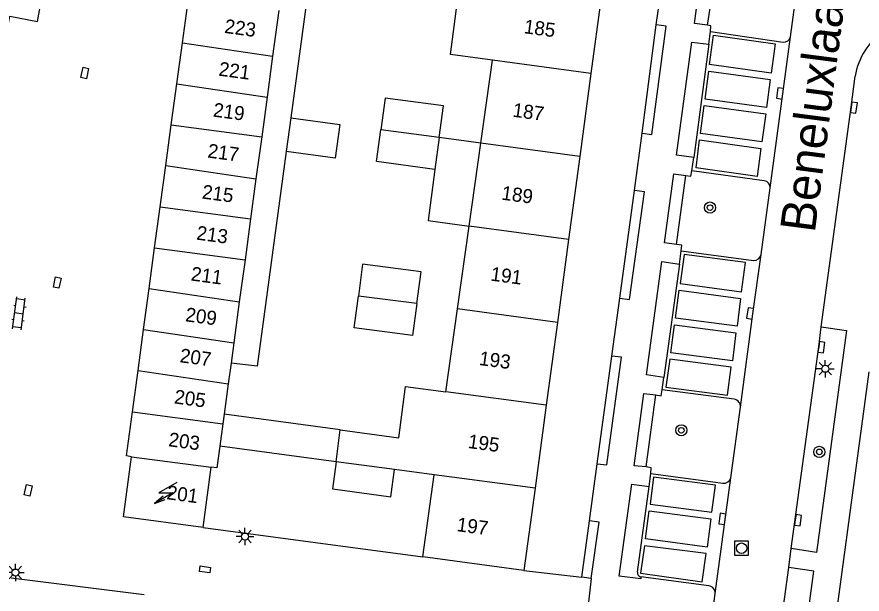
# Model space of a CAD drawing. Extents: x 131000 to 133014, y 396499 to 399001.
# Drawn here: x 131414.7 to 131475, y 397817.8 to 397858.9 of the extents above; entities that cross this region are included whole.
import ezdxf

# ---------------------------------------------------------------- set-up
doc = ezdxf.new("R2010")
doc.units = 0
for name, color, linetype in [('gg-afsc-erfafscheiding', 7, 'Continuous'), ('gg-afsc-muur', 7, 'Continuous'), ('gg-anno-huisnummerreeks BGT', 7, 'Continuous'), ('gg-anno-openbare ruimte label', 7, 'Continuous'), ('gg-bbg-bijgebouw', 7, 'Continuous'), ('gg-bbg-gedigitaliseerde bebouwing', 7, 'Continuous'), ('gg-bbg-gedigitaliseerde bijgebouw', 7, 'Continuous'), ('gg-bbg-hoofdgebouw', 7, 'Continuous'), ('gg-bbg-luifel en loopbrug', 7, 'Continuous'), ('gg-bbg-tussenscheiding', 7, 'Continuous'), ('gg-knt-verharding', 7, 'Continuous'), ('gg-knt-verharding nz', 7, 'Continuous'), ('gt-grn-groengrens', 7, 'Continuous'), ('gt-symb-boom', 7, 'Continuous'), ('gt-symb-klinker verharding', 7, 'Continuous'), ('gt-symb-kolk', 7, 'Continuous'), ('gt-symb-kolk center center', 7, 'Continuous'), ('gt-symb-lichtmast', 7, 'Continuous'), ('gt-symb-rioolschacht', 7, 'Continuous'), ('gt-symb-trafo symbool', 7, 'Continuous')]:
    doc.layers.add(name, color=color, linetype=linetype)

# ---------------------------------------------------------------- blocks, each defined once
blk = doc.blocks.new('gt0-KOLK')
at = {"layer": 'gt-symb-kolk'}
blk.add_lwpolyline([(0, 0), (0.375, 0), (0.375, 0.4), (-0.375, 0.4), (-0.375, 0), (0, 0)], dxfattribs=at)
blk = doc.blocks.new('gt0-BOOM')
at = {"layer": 'gt-symb-boom'}
for radius in [0.4, 0.2]:
    blk.add_circle((0, 0), radius, dxfattribs=at)
blk = doc.blocks.new('gt0-KOLKCC')
at = {"layer": 'gt-symb-kolk center center'}
blk.add_lwpolyline([(-0.375, 0.2), (0.375, 0.2), (0.375, -0.2), (-0.375, -0.2)], close=True, dxfattribs=at)
blk = doc.blocks.new('gt0-KL1')
at = {"layer": 'gt-symb-klinker verharding'}
for p, q in [((-1.15, 0.3), (1.15, 0.3)), ((-1, -0.3), (-1, 0.3)), ((-0.5, 0.3), (-0.5, 0.45)), ((0, -0.3), (0, 0.3)), ((0.5, 0.3), (0.5, 0.45)), ((1, -0.3), (1, 0.3)), ((-1.15, -0.3), (1.15, -0.3)), ((-0.5, -0.45), (-0.5, -0.3)), ((0.5, -0.45), (0.5, -0.3))]:
    blk.add_line(p, q, dxfattribs=at)
blk = doc.blocks.new('gt0-LMAST')
at = {"layer": 'gt-symb-lichtmast'}
for p, q in [((-0.005, 0.246), (-0.005, 0.621)), ((-0.182, 0.173), (-0.447, 0.438)), ((0.172, 0.173), (0.437, 0.438)), ((-0.255, -0.004), (-0.63, -0.004)), ((-0.182, -0.181), (-0.447, -0.446)), ((-0.005, -0.254), (-0.005, -0.629)), ((0.437, -0.446), (0.172, -0.181)), ((0.245, -0.004), (0.62, -0.004))]:
    blk.add_line(p, q, dxfattribs=at)
blk.add_circle((-0.005, -0.004), 0.25, dxfattribs=at)
blk = doc.blocks.new('gt0-HSP')
at = {"layer": 'gt-symb-trafo symbool'}
for points in [[(0.771, 0.746), (-0.529, -0.004), (0.471, -0.004), (-0.829, -0.754)], [(-0.217, -0.24), (-0.829, -0.754), (-0.077, -0.48)]]:
    blk.add_lwpolyline(points, dxfattribs=at)
blk = doc.blocks.new('gt0-RS')
at = {"layer": 'gt-symb-rioolschacht'}
blk.add_lwpolyline([(-0.5, -0.5), (0.5, -0.5), (0.5, 0.5), (-0.5, 0.5)], close=True, dxfattribs=at)
blk.add_circle((0, 0), 0.375, dxfattribs=at)

msp = doc.modelspace()

# ---------------------------------------------------------------- linework, layer by layer
at = {"layer": 'gg-afsc-erfafscheiding'}
msp.add_line((131450.89, 397819.45), (131455.005, 397818.968), dxfattribs=at)
for points in [[(131438.073, 397875.294), (131435.605, 397861.593), (131434.268, 397851.721)], [(131433.943, 397849.325), (131431.869, 397834.008), (131430.005, 397834.227)]]:
    msp.add_lwpolyline(points, dxfattribs=at)
at = {"layer": 'gg-afsc-muur'}
for p, q in [((131428.03, 397822.52), (131443.68, 397820.42)), ((131414.334, 397818.921), (131423.824, 397817.734))]:
    msp.add_line(p, q, dxfattribs=at)
at = {"layer": 'gg-bbg-bijgebouw'}
for p, q in [((131426.541, 397857.071), (131426.97, 397860.24)), ((131426.145, 397854.152), (131426.541, 397857.071)), ((131425.749, 397851.232), (131426.145, 397854.152)), ((131425.354, 397848.314), (131425.749, 397851.232)), ((131424.957, 397845.386), (131425.354, 397848.314)), ((131424.56, 397842.454), (131424.957, 397845.386)), ((131424.167, 397839.556), (131424.56, 397842.454)), ((131423.772, 397836.637), (131424.167, 397839.556)), ((131423.376, 397833.717), (131423.772, 397836.637)), ((131422.976, 397830.761), (131423.376, 397833.717)), ((131437.442, 397825.239), (131441.232, 397824.722))]:
    msp.add_line(p, q, dxfattribs=at)
msp.add_lwpolyline([(131422.92, 397827.56), (131422.55, 397827.62), (131422.976, 397830.761)], dxfattribs=at)
at = {"layer": 'gg-bbg-gedigitaliseerde bebouwing'}
for p, q in [((131447.809, 397849.917), (131448.636, 397855.828)), ((131446.981, 397844.007), (131447.809, 397849.917)), ((131446.154, 397838.096), (131446.981, 397844.007)), ((131445.327, 397832.185), (131446.154, 397838.096)), ((131437.491, 397827.201), (131437.797, 397829.477)), ((131444.499, 397826.275), (131441.656, 397826.658)), ((131443.68, 397820.42), (131444.499, 397826.275))]:
    msp.add_line(p, q, dxfattribs=at)
for points in [[(131448.636, 397855.828), (131445.646, 397856.23), (131446.134, 397859.87), (131441.973, 397860.429), (131442.275, 397862.689)], [(131437.797, 397829.477), (131441.958, 397828.918), (131442.449, 397832.571), (131445.327, 397832.185)]]:
    msp.add_lwpolyline(points, dxfattribs=at)
at = {"layer": 'gg-bbg-gedigitaliseerde bijgebouw'}
for p, q in [((131433.411, 397859.37), (131432.971, 397856.121)), ((131432.971, 397856.121), (131432.575, 397853.202)), ((131432.575, 397853.202), (131432.191, 397850.362)), ((131434.268, 397851.721), (131433.943, 397849.325)), ((131432.191, 397850.362), (131431.784, 397847.363)), ((131444.845, 397850.317), (131444.541, 397848.043)), ((131431.784, 397847.363), (131431.399, 397844.516)), ((131431.399, 397844.516), (131431.003, 397841.591)), ((131431.003, 397841.591), (131430.598, 397838.606)), ((131430.598, 397838.606), (131430.203, 397835.686)), ((131430.203, 397835.686), (131430.005, 397834.227)), ((131430.005, 397834.227), (131429.807, 397832.767)), ((131429.807, 397832.767), (131429.512, 397830.589)), ((131429.512, 397830.589), (131429.419, 397829.898)), ((131429.419, 397829.898), (131429.204, 397828.314))]:
    msp.add_line(p, q, dxfattribs=at)
for points in [[(131444.845, 397850.317), (131445.148, 397852.576), (131440.985, 397853.133), (131440.68, 397850.86)], [(131434.268, 397851.721), (131437.758, 397851.252), (131437.436, 397848.856), (131433.943, 397849.325)], [(131444.541, 397848.043), (131440.378, 397848.6), (131440.68, 397850.86)], [(131443.249, 397838.475), (131443.551, 397840.735), (131439.388, 397841.292), (131439.084, 397839.018)], [(131443.249, 397838.475), (131442.945, 397836.201), (131438.782, 397836.758), (131439.084, 397839.018)], [(131429.204, 397828.314), (131428.993, 397826.757), (131428.6, 397826.81)], [(131437.491, 397827.201), (131437.233, 397825.268), (131437.442, 397825.239)], [(131441.232, 397824.722), (131441.394, 397824.7), (131441.656, 397826.658)]]:
    msp.add_lwpolyline(points, dxfattribs=at)
at = {"layer": 'gg-bbg-hoofdgebouw'}
for p, q in [((131456.464, 397860.797), (131455.667, 397854.883)), ((131455.667, 397854.883), (131454.869, 397848.968)), ((131454.869, 397848.968), (131454.072, 397843.053)), ((131454.072, 397843.053), (131453.275, 397837.139)), ((131453.275, 397837.139), (131452.477, 397831.224)), ((131452.477, 397831.224), (131451.68, 397825.309)), ((131428.03, 397822.52), (131428.6, 397826.81)), ((131451.68, 397825.309), (131450.89, 397819.45)), ((131450.89, 397819.45), (131443.68, 397820.42))]:
    msp.add_line(p, q, dxfattribs=at)
msp.add_lwpolyline([(131428.03, 397822.52), (131422.35, 397823.27), (131422.92, 397827.56)], dxfattribs=at)
at = {"layer": 'gg-bbg-luifel en loopbrug'}
for p, q in [((131447.809, 397849.917), (131444.845, 397850.317)), ((131437.797, 397829.477), (131429.512, 397830.589)), ((131437.491, 397827.201), (131429.204, 397828.314))]:
    msp.add_line(p, q, dxfattribs=at)
msp.add_lwpolyline([(131444.541, 397848.043), (131444.052, 397844.4), (131446.981, 397844.007)], dxfattribs=at)
at = {"layer": 'gg-bbg-tussenscheiding'}
for p, q in [((131426.541, 397857.071), (131432.971, 397856.121)), ((131455.667, 397854.883), (131448.636, 397855.828)), ((131426.145, 397854.152), (131432.575, 397853.202)), ((131425.749, 397851.232), (131432.191, 397850.362)), ((131444.845, 397850.317), (131440.68, 397850.86)), ((131454.869, 397848.968), (131447.809, 397849.917)), ((131425.354, 397848.314), (131431.784, 397847.363)), ((131424.957, 397845.386), (131431.399, 397844.516)), ((131454.072, 397843.053), (131446.981, 397844.007)), ((131424.56, 397842.454), (131431.003, 397841.591)), ((131424.167, 397839.556), (131430.598, 397838.606)), ((131443.249, 397838.475), (131439.084, 397839.018)), ((131453.275, 397837.139), (131446.154, 397838.096)), ((131423.772, 397836.637), (131430.203, 397835.686)), ((131423.376, 397833.717), (131429.807, 397832.767)), ((131452.477, 397831.224), (131445.327, 397832.185)), ((131422.976, 397830.761), (131429.419, 397829.898)), ((131422.92, 397827.56), (131428.6, 397826.81)), ((131441.656, 397826.658), (131437.491, 397827.201)), ((131451.68, 397825.309), (131444.499, 397826.275))]:
    msp.add_line(p, q, dxfattribs=at)
at = {"layer": 'gg-knt-verharding'}
for p, q in [((131460.319, 397858.358), (131460.881, 397862.367)), ((131469.883, 397857.486), (131470.443, 397861.526)), ((131464.059, 397856.983), (131464.19, 397857.878)), ((131464.19, 397857.878), (131469.36, 397857.124)), ((131464.059, 397856.983), (131462.987, 397848.892)), ((131458.759, 397846.541), (131459.317, 397850.618)), ((131462.863, 397847.95), (131462.987, 397848.892)), ((131468.009, 397847.241), (131462.863, 397847.95)), ((131467.798, 397841.983), (131468.441, 397846.725)), ((131461.966, 397841.291), (131462.095, 397842.241)), ((131462.095, 397842.241), (131467.248, 397841.55)), ((131461.966, 397841.291), (131460.854, 397833.204)), ((131457.154, 397834.732), (131457.719, 397838.859)), ((131475.466, 397833.609), (131469.55, 397789.658)), ((131460.736, 397832.332), (131460.854, 397833.204)), ((131465.881, 397831.657), (131460.736, 397832.332)), ((131465.625, 397826.056), (131466.324, 397831.087)), ((131455.552, 397822.98), (131456.116, 397827.054)), ((131459.806, 397825.439), (131459.928, 397826.356)), ((131459.928, 397826.356), (131465.074, 397825.681)), ((131458.98, 397819.323), (131459.806, 397825.439)), ((131469.77, 397819.659), (131469.943, 397821.005)), ((131467.658, 397804.12), (131469.77, 397819.659)), ((131455.689, 397818.888), (131455.005, 397818.968)), ((131464.077, 397818.343), (131459.221, 397818.985)), ((131463.82, 397812.634), (131464.512, 397817.796))]:
    msp.add_line(p, q, dxfattribs=at)
for points in [[(131411.33, 397843.24), (131414.24, 397858.96), (131416.22, 397858.58), (131417.02, 397863.04), (131427.09, 397861.19)], [(131463.976, 397858.322), (131463.044, 397858.448), (131463.592, 397862.566), (131464.6, 397862.438)], [(131459.317, 397850.618), (131459.995, 397850.533), (131461.028, 397858.265), (131460.319, 397858.358)], [(131464.19, 397857.878), (131464.209, 397858.285), (131463.976, 397858.322)], [(131462.987, 397848.892), (131461.763, 397849.059), (131462.847, 397857.104), (131464.059, 397856.983)], [(131472.078, 397836.822), (131474.208, 397852.475), (131474.495, 397854.689)], [(131461.764, 397842.687), (131460.897, 397842.813), (131461.567, 397847.727), (131462.42, 397847.614)], [(131462.42, 397847.614), (131462.794, 397847.566), (131462.863, 397847.95)], [(131457.719, 397838.859), (131458.404, 397838.768), (131459.479, 397846.446), (131458.759, 397846.541)], [(131462.095, 397842.241), (131462.148, 397842.632), (131461.764, 397842.687)], [(131460.854, 397833.204), (131459.627, 397833.393), (131460.721, 397841.475), (131461.966, 397841.291)], [(131472.078, 397836.822), (131473.885, 397836.563), (131471.735, 397820.733), (131469.943, 397821.005)], [(131469.943, 397821.005), (131471.897, 397835.395), (131472.078, 397836.822)], [(131456.116, 397827.054), (131456.803, 397826.971), (131457.835, 397834.646), (131457.154, 397834.732)], [(131459.59, 397826.832), (131458.744, 397826.921), (131459.445, 397832.076), (131460.297, 397831.97)], [(131460.297, 397831.97), (131460.664, 397831.911), (131460.736, 397832.332)], [(131459.928, 397826.356), (131459.95, 397826.774), (131459.59, 397826.832)], [(131459.221, 397818.985), (131459.217, 397818.846), (131457.678, 397819.05), (131458.581, 397825.611), (131459.806, 397825.439)], [(131455.689, 397818.888), (131456.239, 397822.891), (131455.552, 397822.98)], [(131467.658, 397804.12), (131469.458, 397803.912), (131471.561, 397819.392), (131469.77, 397819.659)]]:
    msp.add_lwpolyline(points, dxfattribs=at)
for centre, radius, start, end in [((131479.376, 397853.875), 4.949, 79.94893, 170.53558), ((131469.417, 397857.601), 0.48, 263.22191, 346.15701), ((131467.963, 397846.763), 0.48, 355.40466, 84.4681), ((131467.294, 397842.058), 0.51, 264.8722, 351.55258), ((131465.79, 397831.129), 0.536, 355.49718, 80.21102), ((131465.154, 397826.156), 0.482, 260.47879, 347.99811), ((131459.275, 397819.279), 0.298, 171.42701, 259.55207), ((131464.031, 397817.86), 0.485, 352.37452, 84.61221)]:
    msp.add_arc(centre, radius, start, end, dxfattribs=at)
at = {"layer": 'gg-knt-verharding nz'}
for p, q in [((131468.441, 397846.725), (131469.883, 397857.486)), ((131464.512, 397817.796), (131465.625, 397826.056)), ((131455.689, 397818.888), (131455.087, 397813.861))]:
    msp.add_line(p, q, dxfattribs=at)
for points in [[(131464.408, 397857.603), (131468.807, 397856.992), (131468.513, 397854.91), (131464.12, 397855.516), (131464.408, 397857.603)], [(131464.067, 397855.057), (131468.437, 397854.461), (131468.181, 397852.458), (131463.812, 397853.047), (131464.067, 397855.057)], [(131463.727, 397852.602), (131468.13, 397851.998), (131467.836, 397850.01), (131463.468, 397850.607), (131463.727, 397852.602)], [(131463.402, 397850.143), (131467.784, 397849.546), (131467.511, 397847.537), (131463.156, 397848.152), (131463.402, 397850.143)], [(131466.402, 397839.308), (131466.682, 397841.404), (131462.297, 397841.968), (131462.027, 397839.901), (131466.402, 397839.308)], [(131466.324, 397831.087), (131467.211, 397837.744), (131467.798, 397841.983)], [(131461.951, 397839.427), (131466.336, 397838.848), (131466.084, 397836.864), (131461.68, 397837.437), (131461.951, 397839.427)], [(131461.357, 397834.969), (131461.616, 397836.967), (131466.003, 397836.404), (131465.75, 397834.401), (131461.357, 397834.969)], [(131465.396, 397831.937), (131465.665, 397833.937), (131461.28, 397834.515), (131461.013, 397832.518), (131465.396, 397831.937)], [(131464.289, 397823.599), (131464.545, 397825.524), (131460.13, 397826.095), (131459.894, 397824.171), (131464.289, 397823.599)], [(131459.819, 397823.709), (131464.213, 397823.123), (131463.944, 397821.115), (131459.545, 397821.706), (131459.819, 397823.709)], [(131459.2, 397819.257), (131463.593, 397818.644), (131463.874, 397820.654), (131459.486, 397821.215), (131459.2, 397819.257)]]:
    msp.add_lwpolyline(points, dxfattribs=at)
at = {"layer": 'gt-grn-groengrens'}
for p, q in [((131463.976, 397858.322), (131464.6, 397862.438)), ((131459.317, 397850.618), (131460.319, 397858.358)), ((131461.764, 397842.687), (131462.42, 397847.614)), ((131457.719, 397838.859), (131458.759, 397846.541)), ((131456.116, 397827.054), (131457.154, 397834.732)), ((131459.59, 397826.832), (131460.297, 397831.97)), ((131455.005, 397818.968), (131455.552, 397822.98))]:
    msp.add_line(p, q, dxfattribs=at)

# ---------------------------------------------------------------- block references
at = {"layer": 'gt-symb-boom'}
for p in [(131464.151, 397845.321), (131462.106, 397829.444), (131471.941, 397827.904)]:
    msp.add_blockref('gt0-BOOM', p, dxfattribs=at)
at = {"layer": 'gt-symb-klinker verharding', "rotation": 82.2993446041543}
msp.add_blockref('gt0-KL1', (131414.892, 397837.775), dxfattribs=at)
at = {"layer": 'gt-symb-kolk'}
for p, rotation in [((131469.337, 397853.433), 82.33550262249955), ((131474.208, 397852.475), -97.74662969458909), ((131467.211, 397837.744), 82.11526199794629), ((131471.897, 397835.395), -97.69756469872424), ((131465.223, 397823.102), 82.24537404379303), ((131470.23, 397823.057), -97.95778302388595)]:
    msp.add_blockref('gt0-KOLK', p, dxfattribs=dict(at, rotation=rotation))
at = {"layer": 'gt-symb-kolk center center'}
for p, rotation in [((131419.579, 397854.919), 78.40926317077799), ((131417.62, 397839.973), 78.57767893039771), ((131415.543, 397825.163), 77.17287657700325), ((131428.146, 397819.522), -7.530253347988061)]:
    msp.add_blockref('gt0-KOLKCC', p, dxfattribs=dict(at, rotation=rotation))
at = {"layer": 'gt-symb-lichtmast'}
for p in [(131472.375, 397833.833), (131431.007, 397821.875), (131414.644, 397819.308)]:
    msp.add_blockref('gt0-LMAST', p, dxfattribs=at)
at = {"layer": 'gt-symb-rioolschacht'}
msp.add_blockref('gt0-RS', (131466.403, 397821.037), dxfattribs=at)
at = {"layer": 'gt-symb-trafo symbool'}
msp.add_blockref('gt0-HSP', (131425.379, 397824.982), dxfattribs=at)

# ---------------------------------------------------------------- texts
at = {"layer": 'gg-anno-huisnummerreeks BGT'}
for s, rotation, p in [('223', 352.3, (131429.497, 397857.78)), ('185', 352.3, (131450.842, 397857.761)), ('221', 352.3, (131429.085, 397854.735)), ('219', 352.3, (131428.689, 397851.815)), ('187', 352.3, (131450.039, 397851.807)), ('217', 352.3, (131428.293, 397848.897)), ('215', 352.3, (131427.897, 397845.974)), ('189', 352.3, (131449.243, 397845.895)), ('213', 352.3, (131427.5, 397843.044)), ('211', 352.3, (131427.105, 397840.128)), ('191', 352.3, (131448.465, 397840.122)), ('209', 352.3, (131426.711, 397837.221)), ('207', 352.3, (131426.316, 397834.3)), ('193', 352.3, (131447.653, 397834.104)), ('205', 352.3, (131425.918, 397831.364)), ('203', 352.3, (131425.505, 397828.314)), ('195', 352.3, (131446.855, 397828.187)), ('201', 352.4, (131425.378, 397824.536)), ('197', 352.3, (131446.056, 397822.26))]:
    msp.add_text(s, height=1, rotation=rotation, dxfattribs=at).set_placement(p)
at = {"layer": 'gg-anno-openbare ruimte label'}
msp.add_text('Beneluxlaan', height=2.5, rotation=82.6, dxfattribs=at).set_placement((131471.618, 397843.474))

doc.saveas('drawing.dxf')
